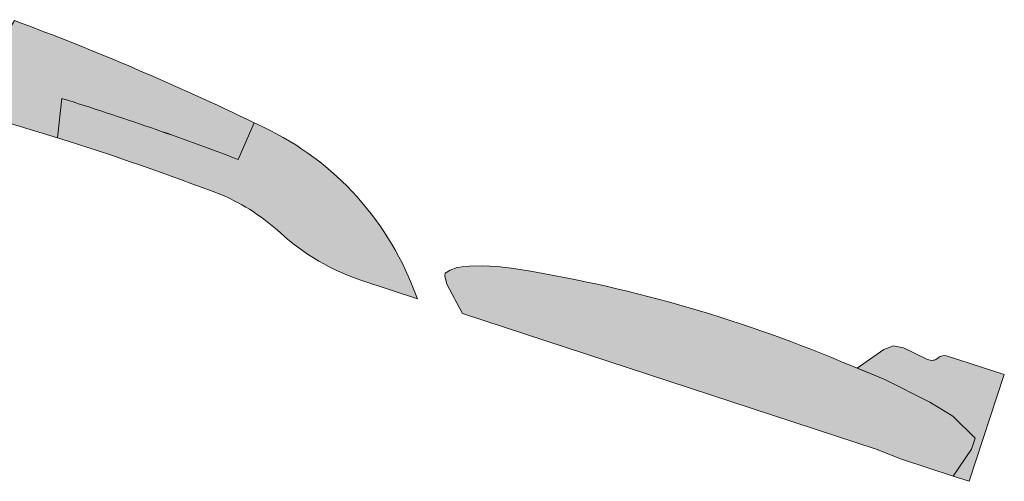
# Model space of a CAD drawing. Header units: metres. Extents: x 0 to 168310, y 0 to 462960.
# Tile 542 of 594: x 167595 to 167645, y 462610 to 462633. Entities that reach past the tile are written whole.
import ezdxf

# ---------------------------------------------------------------- set-up
doc = ezdxf.new("R2010")
doc.units = ezdxf.units.M
doc.header["$LTSCALE"] = 0.2
for name, color, linetype, lineweight in [('B_WE_GR_GRAS_BRM_RVA kruidenmengsel 2_B102-A', 141, 'Continuous', 18), ('B_WE_GR_GRAS_BRM_RVA kruidenmengsel 2_B102-G', 141, 'Continuous', 18), ('B_WE_GR_GRAS_BRM_RVA kruidenmengsel Barneveld_B116-A', 83, 'Continuous', 18), ('B_WE_GR_GRAS_BRM_RVA kruidenmengsel Barneveld_B116-G', 83, 'Continuous', 18)]:
    doc.layers.add(name, color=color, linetype=linetype, lineweight=lineweight)

msp = doc.modelspace()

# ---------------------------------------------------------------- hatches: boundary and pattern name
at = {"layer": 'B_WE_GR_GRAS_BRM_RVA kruidenmengsel 2_B102-A', "transparency": 33554687}
h = msp.add_hatch(color=256, dxfattribs=at)
h.dxf.hatch_style = 1
edge = h.paths.add_edge_path()
edge.add_line((167619.8238025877, 462620.6034661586), (167619.0911120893, 462620.6801273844))
edge.add_line((167619.0911120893, 462620.6801273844), (167618.3434355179, 462620.7202194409))
edge.add_line((167618.3434355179, 462620.7202194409), (167617.6570346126, 462620.7105332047))
edge.add_line((167617.6570346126, 462620.7105332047), (167617.3020975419, 462620.6764392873))
edge.add_line((167617.3020975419, 462620.6764392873), (167617.0447856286, 462620.6306055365))
edge.add_line((167617.0447856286, 462620.6306055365), (167616.6794375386, 462620.5053181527))
edge.add_line((167616.6794375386, 462620.5053181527), (167616.4136486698, 462620.3472787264))
edge.add_line((167616.4136486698, 462620.3472787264), (167616.4040652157, 462620.199004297))
edge.add_line((167616.4040652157, 462620.199004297), (167616.5122205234, 462619.7758826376))
edge.add_line((167616.5122205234, 462619.7758826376), (167617.3026828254, 462618.2730697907))
edge.add_line((167617.3026828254, 462618.2730697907), (167638.5585070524, 462611.3020860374))
edge.add_line((167638.5585070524, 462611.3020860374), (167639.8650831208, 462610.7893936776))
edge.add_line((167639.8650831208, 462610.7893936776), (167642.5173147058, 462609.9195773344))
edge.add_line((167642.5173147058, 462609.9195773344), (167643.4669709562, 462611.2993017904))
edge.add_line((167643.4669709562, 462611.2993017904), (167643.6558974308, 462611.8566254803))
edge.add_line((167643.6558974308, 462611.8566254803), (167642.5029805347, 462612.9867756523))
edge.add_line((167642.5029805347, 462612.9867756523), (167641.3114686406, 462613.7205906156))
edge.add_line((167641.3114686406, 462613.7205906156), (167639.0074989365, 462614.8783942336))
edge.add_line((167639.0074989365, 462614.8783942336), (167638.0144336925, 462615.2879224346))
edge.add_line((167638.0144336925, 462615.2879224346), (167636.7472936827, 462615.8104757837))
edge.add_arc((167608.379691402, 462547.9217079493), 73.57720881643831, 67.32218726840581, 81.05195345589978)
h = msp.add_hatch(color=256, dxfattribs=at)
h.dxf.hatch_style = 1
edge = h.paths.add_edge_path()
edge.add_arc((167642.076410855, 462615.6100977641), 0.5000000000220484, 71.8427645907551, 131.464260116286)
edge.add_arc((167641.4142581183, 462616.3594666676), 0.5000000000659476, 244.0486619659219, 311.46426009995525, ccw=False)
edge.add_line((167641.195454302, 462615.9098836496), (167639.9641755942, 462616.5091244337))
edge.add_line((167639.9641755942, 462616.5091244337), (167639.4464850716, 462616.6067466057))
edge.add_line((167639.4464850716, 462616.6067466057), (167638.9510202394, 462616.4277265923))
edge.add_line((167638.9510202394, 462616.4277265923), (167637.5838338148, 462615.4654966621))
edge.add_line((167637.5838338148, 462615.4654966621), (167639.0074989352, 462614.8783942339))
edge.add_line((167639.0074989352, 462614.8783942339), (167641.3114686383, 462613.7205906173))
edge.add_line((167641.3114686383, 462613.7205906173), (167642.5029805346, 462612.9867756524))
edge.add_line((167642.5029805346, 462612.9867756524), (167643.6558974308, 462611.8566254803))
edge.add_line((167643.6558974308, 462611.8566254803), (167643.4669709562, 462611.2993017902))
edge.add_line((167643.4669709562, 462611.2993017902), (167642.5173147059, 462609.9195773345))
edge.add_line((167642.5173147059, 462609.9195773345), (167643.3464555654, 462609.6476552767))
edge.add_line((167643.3464555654, 462609.6476552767), (167645.1444626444, 462615.1301128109))
edge.add_line((167645.1444626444, 462615.1301128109), (167642.2322237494, 462616.0852002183))
at = {"layer": 'B_WE_GR_GRAS_BRM_RVA kruidenmengsel Barneveld_B116-A', "transparency": 33554687}
h = msp.add_hatch(color=256, dxfattribs=at)
h.dxf.hatch_style = 1
edge = h.paths.add_edge_path()
edge.add_line((167591.5435763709, 462628.7968557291), (167594.2935929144, 462633.3245215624))
edge.add_arc((167544.9805689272, 462500.6902559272), 141.5048506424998, 64.18222921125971, 69.60501605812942, ccw=False)
edge.add_line((167606.6073917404, 462628.0706212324), (167605.7829277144, 462626.1846631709))
edge.add_arc((167552.9651112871, 462488.1808873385), 147.7659090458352, 69.05678577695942, 72.77102735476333)
edge.add_line((167596.7320534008, 462629.3163494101), (167596.5135679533, 462627.3038139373))
edge.add_line((167596.5135679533, 462627.3038139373), (167591.5435763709, 462628.7968557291))
h = msp.add_hatch(color=256, dxfattribs=at)
h.dxf.hatch_style = 1
edge = h.paths.add_edge_path()
edge.add_line((167596.7320534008, 462629.3163494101), (167596.5135679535, 462627.3038139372))
edge.add_arc((167547.2736611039, 462472.414022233), 162.5282006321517, 69.20253012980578, 72.36439101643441, ccw=False)
edge.add_arc((167600.642409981, 462614.4296740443), 10.82983697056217, 47.48962511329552, 66.3785060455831, ccw=False)
edge.add_arc((167615.729728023, 462630.8915830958), 11.49999999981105, 227.499640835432, 251.8427646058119)
edge.add_line((167612.1460314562, 462619.9642266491), (167615.006532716, 462619.0261069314))
edge.add_line((167615.006532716, 462619.0261069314), (167614.8330579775, 462619.4458496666))
edge.add_arc((167600.501707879, 462614.0013526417), 15.33069285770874, 20.80184404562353, 66.01379131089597)
edge.add_arc((167552.6731449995, 462518.7196869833), 121.9283797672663, 63.68018789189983, 63.74648774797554)
edge.add_line((167606.6073917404, 462628.0706212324), (167605.7829277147, 462626.1846631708))
edge.add_arc((167552.9367993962, 462488.0990632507), 147.8524473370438, 69.05787313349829, 72.76993999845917)

# ---------------------------------------------------------------- linework, layer by layer
at = {"layer": 'B_WE_GR_GRAS_BRM_RVA kruidenmengsel 2_B102-G'}
for points in [[(167619.8238025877, 462620.6034661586), (167619.0911120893, 462620.6801273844), (167618.3434355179, 462620.7202194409), (167617.6570346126, 462620.7105332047), (167617.3020975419, 462620.6764392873), (167617.0447856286, 462620.6306055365), (167616.6794375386, 462620.5053181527), (167616.4136486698, 462620.3472787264), (167616.4040652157, 462620.199004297), (167616.5122205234, 462619.7758826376), (167617.3026828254, 462618.2730697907), (167638.5585070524, 462611.3020860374), (167639.8650831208, 462610.7893936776), (167642.5173147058, 462609.9195773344), (167643.4669709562, 462611.2993017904), (167643.6558974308, 462611.8566254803), (167642.5029805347, 462612.9867756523), (167641.3114686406, 462613.7205906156), (167639.0074989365, 462614.8783942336), (167638.0144336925, 462615.2879224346), (167636.7472936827, 462615.8104757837, 0.05997917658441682)], [(167642.2322237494, 462616.0852002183, 0.2661798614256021), (167641.7453344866, 462615.9847822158, -0.3029445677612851), (167641.195454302, 462615.9098836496), (167639.9641755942, 462616.5091244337), (167639.4464850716, 462616.6067466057), (167638.9510202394, 462616.4277265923), (167637.5838338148, 462615.4654966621), (167639.0074989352, 462614.8783942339), (167641.3114686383, 462613.7205906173), (167642.5029805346, 462612.9867756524), (167643.6558974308, 462611.8566254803), (167643.4669709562, 462611.2993017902), (167642.5173147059, 462609.9195773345), (167643.3464555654, 462609.6476552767), (167645.1444626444, 462615.1301128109)]]:
    msp.add_lwpolyline(points, format="xyb", close=True, dxfattribs=at)
at = {"layer": 'B_WE_GR_GRAS_BRM_RVA kruidenmengsel Barneveld_B116-G', "flags": 128}
for points in [[(167591.5435763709, 462628.7968557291), (167594.2935929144, 462633.3245215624, -0.02366578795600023), (167606.6073917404, 462628.0706212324), (167605.7829277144, 462626.1846631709, 0.01620785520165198), (167596.7320534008, 462629.3163494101), (167596.5135679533, 462627.3038139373)], [(167596.7320534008, 462629.3163494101), (167596.5135679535, 462627.3038139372, -0.01379709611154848), (167604.981847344, 462624.3521058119, -0.08260541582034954), (167607.9603874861, 462622.4129424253, 0.1066181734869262), (167612.1460314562, 462619.9642266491), (167615.006532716, 462619.0261069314), (167614.8330579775, 462619.4458496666, 0.1998739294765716), (167606.7338911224, 462628.0081379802, 0.0002892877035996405), (167606.6073917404, 462628.0706212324), (167605.7829277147, 462626.1846631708, 0.01619836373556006)]]:
    msp.add_lwpolyline(points, format="xyb", close=True, dxfattribs=at)

doc.saveas('drawing.dxf')
